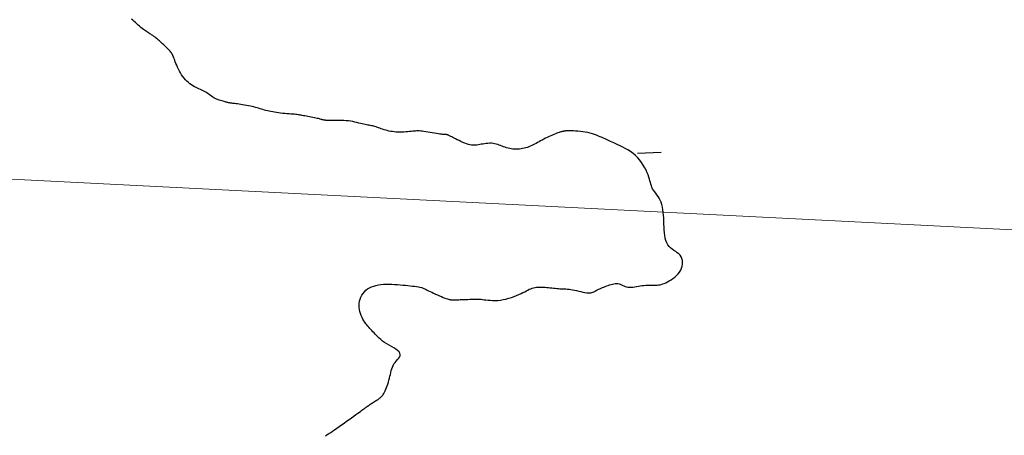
# Model space of a CAD drawing. Header units: millimetres. Extents: x 32690613 to 32693367, y 5343692 to 5344708.
# Tile 605 of 656: x 32692700 to 32692741, y 5344454 to 5344472. Entities that reach past the tile are written whole.
import ezdxf

# ---------------------------------------------------------------- set-up
doc = ezdxf.new("R2010")
doc.units = ezdxf.units.MM
doc.header["$LTSCALE"] = 20
doc.layers.get('0').update_dxf_attribs({"lineweight": 18})
doc.layers.get('Defpoints').update_dxf_attribs({"color": 11, "lineweight": 18})
doc.layers.add('02-DGM_HL_491.50', color=72, linetype='Continuous')

# ---------------------------------------------------------------- blocks, each defined once
blk = doc.blocks.new('A$C78070446')
blk.add_line((4469505.561, 5343027.116), (4470255.144, 5342959.865))

msp = doc.modelspace()

# ---------------------------------------------------------------- linework, layer by layer
at = {"layer": '02-DGM_HL_491.50', "elevation": 491.5, "flags": 128}
for points in [[(32692713.043, 5344454.222), (32692713.11, 5344454.266), (32692713.182, 5344454.313), (32692713.257, 5344454.363), (32692713.338, 5344454.417), (32692713.423, 5344454.475), (32692713.514, 5344454.537), (32692713.61, 5344454.604), (32692713.712, 5344454.675), (32692713.817, 5344454.749), (32692713.923, 5344454.825), (32692714.028, 5344454.9), (32692714.129, 5344454.974), (32692714.226, 5344455.043), (32692714.314, 5344455.107), (32692714.393, 5344455.164), (32692714.46, 5344455.213), (32692714.517, 5344455.254), (32692714.565, 5344455.289), (32692714.606, 5344455.319), (32692714.642, 5344455.344), (32692714.674, 5344455.368), (32692714.704, 5344455.389), (32692714.734, 5344455.411), (32692714.765, 5344455.434), (32692714.797, 5344455.457), (32692714.831, 5344455.481), (32692714.866, 5344455.506), (32692714.902, 5344455.531), (32692714.939, 5344455.556), (32692714.977, 5344455.581), (32692715.015, 5344455.606), (32692715.054, 5344455.63), (32692715.093, 5344455.654), (32692715.132, 5344455.677), (32692715.17, 5344455.7), (32692715.207, 5344455.723), (32692715.243, 5344455.745), (32692715.277, 5344455.767), (32692715.308, 5344455.789), (32692715.338, 5344455.812), (32692715.365, 5344455.835), (32692715.39, 5344455.86), (32692715.415, 5344455.887), (32692715.439, 5344455.919), (32692715.463, 5344455.956), (32692715.487, 5344455.998), (32692715.513, 5344456.048), (32692715.54, 5344456.104), (32692715.567, 5344456.168), (32692715.596, 5344456.238), (32692715.624, 5344456.312), (32692715.651, 5344456.389), (32692715.677, 5344456.469), (32692715.701, 5344456.551), (32692715.723, 5344456.633), (32692715.742, 5344456.714), (32692715.76, 5344456.794), (32692715.777, 5344456.872), (32692715.795, 5344456.949), (32692715.817, 5344457.024), (32692715.842, 5344457.096), (32692715.873, 5344457.165), (32692715.911, 5344457.231), (32692715.957, 5344457.293), (32692716.007, 5344457.353), (32692716.057, 5344457.41), (32692716.103, 5344457.465), (32692716.14, 5344457.519), (32692716.165, 5344457.572), (32692716.172, 5344457.625), (32692716.159, 5344457.678), (32692716.121, 5344457.732), (32692716.063, 5344457.788), (32692715.987, 5344457.843), (32692715.9, 5344457.9), (32692715.805, 5344457.957), (32692715.706, 5344458.015), (32692715.608, 5344458.074), (32692715.516, 5344458.133), (32692715.432, 5344458.192), (32692715.357, 5344458.251), (32692715.29, 5344458.31), (32692715.229, 5344458.368), (32692715.173, 5344458.424), (32692715.122, 5344458.479), (32692715.075, 5344458.532), (32692715.029, 5344458.583), (32692714.985, 5344458.631), (32692714.941, 5344458.677), (32692714.898, 5344458.722), (32692714.856, 5344458.768), (32692714.815, 5344458.815), (32692714.773, 5344458.864), (32692714.732, 5344458.918), (32692714.69, 5344458.976), (32692714.649, 5344459.04), (32692714.609, 5344459.109), (32692714.57, 5344459.182), (32692714.535, 5344459.26), (32692714.504, 5344459.341), (32692714.479, 5344459.425), (32692714.461, 5344459.512), (32692714.45, 5344459.6), (32692714.448, 5344459.689), (32692714.455, 5344459.778), (32692714.471, 5344459.866), (32692714.495, 5344459.952), (32692714.527, 5344460.035), (32692714.568, 5344460.114), (32692714.616, 5344460.189), (32692714.672, 5344460.257), (32692714.736, 5344460.318), (32692714.807, 5344460.373), (32692714.885, 5344460.421), (32692714.969, 5344460.462), (32692715.059, 5344460.496), (32692715.154, 5344460.524), (32692715.255, 5344460.546), (32692715.361, 5344460.562), (32692715.471, 5344460.571), (32692715.584, 5344460.576), (32692715.7, 5344460.576), (32692715.817, 5344460.572), (32692715.935, 5344460.565), (32692716.051, 5344460.557), (32692716.166, 5344460.547), (32692716.279, 5344460.536), (32692716.388, 5344460.526), (32692716.492, 5344460.516), (32692716.592, 5344460.506), (32692716.687, 5344460.495), (32692716.775, 5344460.484), (32692716.857, 5344460.473), (32692716.932, 5344460.46), (32692716.999, 5344460.447), (32692717.058, 5344460.432), (32692717.111, 5344460.415), (32692717.161, 5344460.397), (32692717.208, 5344460.377), (32692717.256, 5344460.354), (32692717.307, 5344460.329), (32692717.362, 5344460.301), (32692717.424, 5344460.27), (32692717.494, 5344460.235), (32692717.57, 5344460.199), (32692717.652, 5344460.161), (32692717.735, 5344460.124), (32692717.817, 5344460.087), (32692717.898, 5344460.052), (32692717.973, 5344460.021), (32692718.041, 5344459.994), (32692718.1, 5344459.972), (32692718.15, 5344459.954), (32692718.193, 5344459.941), (32692718.23, 5344459.932), (32692718.262, 5344459.925), (32692718.29, 5344459.921), (32692718.315, 5344459.918), (32692718.338, 5344459.916), (32692718.361, 5344459.915), (32692718.385, 5344459.915), (32692718.411, 5344459.915), (32692718.441, 5344459.916), (32692718.475, 5344459.916), (32692718.516, 5344459.918), (32692718.564, 5344459.92), (32692718.622, 5344459.922), (32692718.689, 5344459.925), (32692718.764, 5344459.927), (32692718.844, 5344459.931), (32692718.927, 5344459.934), (32692719.01, 5344459.937), (32692719.09, 5344459.94), (32692719.165, 5344459.943), (32692719.232, 5344459.946), (32692719.29, 5344459.948), (32692719.34, 5344459.95), (32692719.385, 5344459.95), (32692719.427, 5344459.95), (32692719.469, 5344459.948), (32692719.514, 5344459.945), (32692719.564, 5344459.94), (32692719.622, 5344459.933), (32692719.69, 5344459.924), (32692719.767, 5344459.915), (32692719.853, 5344459.905), (32692719.947, 5344459.897), (32692720.046, 5344459.892), (32692720.151, 5344459.891), (32692720.261, 5344459.896), (32692720.374, 5344459.907), (32692720.489, 5344459.926), (32692720.604, 5344459.951), (32692720.72, 5344459.982), (32692720.833, 5344460.017), (32692720.943, 5344460.056), (32692721.047, 5344460.097), (32692721.145, 5344460.138), (32692721.236, 5344460.18), (32692721.317, 5344460.22), (32692721.391, 5344460.258), (32692721.459, 5344460.294), (32692721.522, 5344460.327), (32692721.582, 5344460.358), (32692721.641, 5344460.384), (32692721.7, 5344460.407), (32692721.76, 5344460.425), (32692721.824, 5344460.438), (32692721.89, 5344460.447), (32692721.959, 5344460.452), (32692722.029, 5344460.454), (32692722.101, 5344460.453), (32692722.173, 5344460.449), (32692722.246, 5344460.444), (32692722.319, 5344460.438), (32692722.391, 5344460.43), (32692722.463, 5344460.423), (32692722.533, 5344460.415), (32692722.603, 5344460.407), (32692722.671, 5344460.4), (32692722.737, 5344460.393), (32692722.803, 5344460.387), (32692722.866, 5344460.383), (32692722.928, 5344460.379), (32692722.989, 5344460.377), (32692723.051, 5344460.375), (32692723.113, 5344460.372), (32692723.178, 5344460.368), (32692723.246, 5344460.361), (32692723.319, 5344460.352), (32692723.396, 5344460.34), (32692723.479, 5344460.324), (32692723.567, 5344460.305), (32692723.656, 5344460.285), (32692723.745, 5344460.265), (32692723.832, 5344460.245), (32692723.915, 5344460.229), (32692723.991, 5344460.216), (32692724.059, 5344460.209), (32692724.117, 5344460.207), (32692724.166, 5344460.212), (32692724.208, 5344460.221), (32692724.246, 5344460.234), (32692724.281, 5344460.251), (32692724.315, 5344460.271), (32692724.35, 5344460.292), (32692724.389, 5344460.314), (32692724.432, 5344460.337), (32692724.48, 5344460.359), (32692724.532, 5344460.382), (32692724.587, 5344460.405), (32692724.644, 5344460.428), (32692724.704, 5344460.451), (32692724.765, 5344460.475), (32692724.826, 5344460.498), (32692724.888, 5344460.521), (32692724.949, 5344460.543), (32692725.01, 5344460.563), (32692725.07, 5344460.58), (32692725.128, 5344460.594), (32692725.186, 5344460.602), (32692725.241, 5344460.604), (32692725.295, 5344460.6), (32692725.346, 5344460.588), (32692725.396, 5344460.57), (32692725.446, 5344460.548), (32692725.496, 5344460.524), (32692725.547, 5344460.5), (32692725.601, 5344460.479), (32692725.657, 5344460.461), (32692725.718, 5344460.449), (32692725.783, 5344460.445), (32692725.852, 5344460.447), (32692725.925, 5344460.455), (32692726, 5344460.466), (32692726.077, 5344460.479), (32692726.155, 5344460.493), (32692726.233, 5344460.506), (32692726.311, 5344460.516), (32692726.387, 5344460.523), (32692726.462, 5344460.528), (32692726.535, 5344460.529), (32692726.607, 5344460.53), (32692726.677, 5344460.529), (32692726.745, 5344460.529), (32692726.811, 5344460.529), (32692726.874, 5344460.53), (32692726.936, 5344460.534), (32692726.996, 5344460.54), (32692727.055, 5344460.55), (32692727.115, 5344460.564), (32692727.176, 5344460.582), (32692727.239, 5344460.605), (32692727.305, 5344460.634), (32692727.375, 5344460.669), (32692727.449, 5344460.711), (32692727.526, 5344460.759), (32692727.604, 5344460.814), (32692727.68, 5344460.874), (32692727.752, 5344460.939), (32692727.819, 5344461.009), (32692727.878, 5344461.083), (32692727.928, 5344461.161), (32692727.966, 5344461.243), (32692727.992, 5344461.326), (32692728.006, 5344461.41), (32692728.009, 5344461.493), (32692728, 5344461.573), (32692727.979, 5344461.65), (32692727.947, 5344461.721), (32692727.903, 5344461.786), (32692727.849, 5344461.843), (32692727.786, 5344461.894), (32692727.717, 5344461.942), (32692727.645, 5344461.989), (32692727.573, 5344462.039), (32692727.504, 5344462.093), (32692727.441, 5344462.154), (32692727.386, 5344462.224), (32692727.341, 5344462.306), (32692727.307, 5344462.399), (32692727.28, 5344462.501), (32692727.261, 5344462.61), (32692727.248, 5344462.726), (32692727.238, 5344462.846), (32692727.232, 5344462.969), (32692727.227, 5344463.094), (32692727.222, 5344463.218), (32692727.216, 5344463.342), (32692727.208, 5344463.464), (32692727.197, 5344463.582), (32692727.183, 5344463.697), (32692727.164, 5344463.807), (32692727.139, 5344463.91), (32692727.108, 5344464.006), (32692727.069, 5344464.095), (32692727.025, 5344464.176), (32692726.978, 5344464.252), (32692726.928, 5344464.323), (32692726.879, 5344464.389), (32692726.832, 5344464.453), (32692726.789, 5344464.515), (32692726.752, 5344464.576), (32692726.722, 5344464.638), (32692726.697, 5344464.7), (32692726.677, 5344464.765), (32692726.658, 5344464.833), (32692726.64, 5344464.905), (32692726.619, 5344464.981), (32692726.594, 5344465.064), (32692726.562, 5344465.153), (32692726.524, 5344465.248), (32692726.477, 5344465.35), (32692726.422, 5344465.455), (32692726.359, 5344465.562), (32692726.288, 5344465.668), (32692726.21, 5344465.772), (32692726.124, 5344465.872), (32692726.03, 5344465.966), (32692725.93, 5344466.052), (32692725.824, 5344466.13), (32692725.715, 5344466.201), (32692725.605, 5344466.265), (32692725.497, 5344466.323), (32692725.393, 5344466.375), (32692725.295, 5344466.421), (32692725.205, 5344466.462), (32692725.125, 5344466.498), (32692725.054, 5344466.53), (32692724.989, 5344466.559), (32692724.929, 5344466.586), (32692724.871, 5344466.612), (32692724.815, 5344466.638), (32692724.757, 5344466.664), (32692724.695, 5344466.692), (32692724.629, 5344466.722), (32692724.558, 5344466.753), (32692724.481, 5344466.785), (32692724.4, 5344466.817), (32692724.314, 5344466.849), (32692724.224, 5344466.878), (32692724.13, 5344466.905), (32692724.031, 5344466.928), (32692723.929, 5344466.947), (32692723.825, 5344466.963), (32692723.721, 5344466.975), (32692723.62, 5344466.984), (32692723.524, 5344466.991), (32692723.435, 5344466.995), (32692723.354, 5344466.998), (32692723.285, 5344467), (32692723.229, 5344467), (32692723.185, 5344467), (32692723.151, 5344467), (32692723.125, 5344466.998), (32692723.106, 5344466.997), (32692723.093, 5344466.995), (32692723.083, 5344466.994), (32692723.074, 5344466.992), (32692723.067, 5344466.991), (32692723.059, 5344466.989), (32692723.05, 5344466.988), (32692723.041, 5344466.987), (32692723.03, 5344466.985), (32692723.016, 5344466.982), (32692723, 5344466.979), (32692722.981, 5344466.975), (32692722.959, 5344466.97), (32692722.932, 5344466.964), (32692722.902, 5344466.957), (32692722.867, 5344466.947), (32692722.828, 5344466.935), (32692722.783, 5344466.92), (32692722.733, 5344466.902), (32692722.678, 5344466.88), (32692722.617, 5344466.855), (32692722.551, 5344466.826), (32692722.481, 5344466.795), (32692722.41, 5344466.761), (32692722.336, 5344466.726), (32692722.263, 5344466.69), (32692722.191, 5344466.653), (32692722.121, 5344466.616), (32692722.053, 5344466.579), (32692721.989, 5344466.543), (32692721.927, 5344466.508), (32692721.866, 5344466.475), (32692721.806, 5344466.442), (32692721.746, 5344466.411), (32692721.686, 5344466.382), (32692721.625, 5344466.355), (32692721.563, 5344466.33), (32692721.5, 5344466.307), (32692721.435, 5344466.287), (32692721.369, 5344466.269), (32692721.302, 5344466.255), (32692721.235, 5344466.243), (32692721.168, 5344466.235), (32692721.1, 5344466.231), (32692721.031, 5344466.23), (32692720.963, 5344466.233), (32692720.895, 5344466.239), (32692720.828, 5344466.248), (32692720.761, 5344466.26), (32692720.695, 5344466.276), (32692720.63, 5344466.293), (32692720.566, 5344466.314), (32692720.503, 5344466.336), (32692720.441, 5344466.359), (32692720.379, 5344466.383), (32692720.318, 5344466.406), (32692720.256, 5344466.428), (32692720.192, 5344466.447), (32692720.128, 5344466.462), (32692720.061, 5344466.473), (32692719.992, 5344466.478), (32692719.921, 5344466.479), (32692719.85, 5344466.475), (32692719.778, 5344466.469), (32692719.708, 5344466.46), (32692719.638, 5344466.449), (32692719.571, 5344466.437), (32692719.507, 5344466.426), (32692719.447, 5344466.415), (32692719.389, 5344466.406), (32692719.333, 5344466.399), (32692719.277, 5344466.395), (32692719.219, 5344466.395), (32692719.159, 5344466.4), (32692719.096, 5344466.411), (32692719.028, 5344466.428), (32692718.954, 5344466.452), (32692718.876, 5344466.482), (32692718.795, 5344466.516), (32692718.715, 5344466.553), (32692718.636, 5344466.591), (32692718.56, 5344466.628), (32692718.49, 5344466.664), (32692718.428, 5344466.697), (32692718.374, 5344466.724), (32692718.329, 5344466.748), (32692718.291, 5344466.767), (32692718.26, 5344466.783), (32692718.234, 5344466.796), (32692718.212, 5344466.807), (32692718.193, 5344466.815), (32692718.176, 5344466.822), (32692718.161, 5344466.828), (32692718.147, 5344466.833), (32692718.133, 5344466.837), (32692718.12, 5344466.84), (32692718.108, 5344466.842), (32692718.096, 5344466.844), (32692718.084, 5344466.845), (32692718.072, 5344466.845), (32692718.059, 5344466.845), (32692718.046, 5344466.845), (32692718.028, 5344466.845), (32692718.006, 5344466.846), (32692717.978, 5344466.848), (32692717.942, 5344466.852), (32692717.896, 5344466.858), (32692717.839, 5344466.866), (32692717.77, 5344466.878), (32692717.691, 5344466.891), (32692717.606, 5344466.906), (32692717.515, 5344466.921), (32692717.424, 5344466.937), (32692717.333, 5344466.952), (32692717.246, 5344466.966), (32692717.166, 5344466.977), (32692717.095, 5344466.986), (32692717.03, 5344466.991), (32692716.972, 5344466.995), (32692716.917, 5344466.996), (32692716.864, 5344466.996), (32692716.81, 5344466.993), (32692716.755, 5344466.989), (32692716.695, 5344466.983), (32692716.63, 5344466.977), (32692716.56, 5344466.97), (32692716.485, 5344466.963), (32692716.408, 5344466.956), (32692716.328, 5344466.951), (32692716.246, 5344466.947), (32692716.165, 5344466.945), (32692716.083, 5344466.946), (32692716.003, 5344466.95), (32692715.924, 5344466.958), (32692715.847, 5344466.967), (32692715.772, 5344466.98), (32692715.7, 5344466.994), (32692715.629, 5344467.01), (32692715.562, 5344467.028), (32692715.497, 5344467.047), (32692715.435, 5344467.067), (32692715.376, 5344467.087), (32692715.319, 5344467.107), (32692715.265, 5344467.127), (32692715.213, 5344467.146), (32692715.162, 5344467.164), (32692715.112, 5344467.181), (32692715.063, 5344467.195), (32692715.015, 5344467.206), (32692714.967, 5344467.216), (32692714.919, 5344467.225), (32692714.869, 5344467.233), (32692714.817, 5344467.242), (32692714.763, 5344467.251), (32692714.706, 5344467.262), (32692714.645, 5344467.276), (32692714.579, 5344467.292), (32692714.51, 5344467.31), (32692714.436, 5344467.329), (32692714.358, 5344467.349), (32692714.276, 5344467.369), (32692714.191, 5344467.387), (32692714.101, 5344467.403), (32692714.008, 5344467.416), (32692713.912, 5344467.425), (32692713.814, 5344467.432), (32692713.716, 5344467.435), (32692713.62, 5344467.436), (32692713.528, 5344467.436), (32692713.443, 5344467.435), (32692713.365, 5344467.433), (32692713.297, 5344467.432), (32692713.24, 5344467.432), (32692713.193, 5344467.432), (32692713.155, 5344467.433), (32692713.125, 5344467.434), (32692713.101, 5344467.436), (32692713.082, 5344467.437), (32692713.066, 5344467.439), (32692713.052, 5344467.441), (32692713.038, 5344467.442), (32692713.025, 5344467.444), (32692713.012, 5344467.445), (32692712.998, 5344467.447), (32692712.983, 5344467.45), (32692712.967, 5344467.453), (32692712.949, 5344467.457), (32692712.929, 5344467.461), (32692712.907, 5344467.467), (32692712.881, 5344467.475), (32692712.853, 5344467.483), (32692712.82, 5344467.492), (32692712.783, 5344467.502), (32692712.74, 5344467.513), (32692712.692, 5344467.524), (32692712.638, 5344467.536), (32692712.578, 5344467.549), (32692712.512, 5344467.562), (32692712.444, 5344467.575), (32692712.374, 5344467.588), (32692712.305, 5344467.601), (32692712.237, 5344467.613), (32692712.174, 5344467.625), (32692712.116, 5344467.636), (32692712.064, 5344467.646), (32692712.018, 5344467.655), (32692711.975, 5344467.663), (32692711.934, 5344467.67), (32692711.891, 5344467.677), (32692711.845, 5344467.683), (32692711.794, 5344467.689), (32692711.735, 5344467.695), (32692711.668, 5344467.701), (32692711.593, 5344467.706), (32692711.512, 5344467.712), (32692711.426, 5344467.719), (32692711.338, 5344467.726), (32692711.248, 5344467.734), (32692711.158, 5344467.743), (32692711.071, 5344467.753), (32692710.986, 5344467.765), (32692710.905, 5344467.778), (32692710.827, 5344467.792), (32692710.752, 5344467.807), (32692710.68, 5344467.823), (32692710.611, 5344467.839), (32692710.544, 5344467.857), (32692710.48, 5344467.875), (32692710.417, 5344467.893), (32692710.356, 5344467.911), (32692710.296, 5344467.93), (32692710.235, 5344467.948), (32692710.172, 5344467.966), (32692710.108, 5344467.985), (32692710.04, 5344468.003), (32692709.968, 5344468.02), (32692709.891, 5344468.037), (32692709.811, 5344468.053), (32692709.729, 5344468.069), (32692709.647, 5344468.083), (32692709.567, 5344468.097), (32692709.489, 5344468.109), (32692709.416, 5344468.12), (32692709.35, 5344468.129), (32692709.291, 5344468.137), (32692709.239, 5344468.144), (32692709.193, 5344468.149), (32692709.152, 5344468.154), (32692709.117, 5344468.158), (32692709.085, 5344468.162), (32692709.056, 5344468.165), (32692709.029, 5344468.169), (32692709.003, 5344468.174), (32692708.978, 5344468.179), (32692708.952, 5344468.185), (32692708.925, 5344468.191), (32692708.896, 5344468.199), (32692708.865, 5344468.208), (32692708.83, 5344468.218), (32692708.79, 5344468.23), (32692708.745, 5344468.243), (32692708.696, 5344468.257), (32692708.644, 5344468.274), (32692708.589, 5344468.292), (32692708.533, 5344468.313), (32692708.477, 5344468.336), (32692708.421, 5344468.361), (32692708.367, 5344468.389), (32692708.315, 5344468.42), (32692708.264, 5344468.452), (32692708.215, 5344468.486), (32692708.167, 5344468.52), (32692708.119, 5344468.555), (32692708.07, 5344468.589), (32692708.019, 5344468.621), (32692707.967, 5344468.652), (32692707.913, 5344468.68), (32692707.856, 5344468.706), (32692707.797, 5344468.731), (32692707.737, 5344468.757), (32692707.676, 5344468.784), (32692707.613, 5344468.814), (32692707.55, 5344468.846), (32692707.486, 5344468.883), (32692707.422, 5344468.925), (32692707.358, 5344468.971), (32692707.295, 5344469.023), (32692707.233, 5344469.08), (32692707.173, 5344469.141), (32692707.115, 5344469.207), (32692707.06, 5344469.277), (32692707.009, 5344469.351), (32692706.961, 5344469.429), (32692706.916, 5344469.509), (32692706.875, 5344469.591), (32692706.838, 5344469.672), (32692706.804, 5344469.752), (32692706.773, 5344469.828), (32692706.745, 5344469.9), (32692706.721, 5344469.965), (32692706.699, 5344470.023), (32692706.679, 5344470.074), (32692706.66, 5344470.12), (32692706.642, 5344470.162), (32692706.623, 5344470.2), (32692706.602, 5344470.236), (32692706.58, 5344470.271), (32692706.554, 5344470.306), (32692706.525, 5344470.342), (32692706.492, 5344470.379), (32692706.456, 5344470.417), (32692706.418, 5344470.455), (32692706.378, 5344470.494), (32692706.336, 5344470.534), (32692706.294, 5344470.574), (32692706.25, 5344470.614), (32692706.207, 5344470.654), (32692706.164, 5344470.693), (32692706.122, 5344470.732), (32692706.08, 5344470.77), (32692706.04, 5344470.806), (32692706.001, 5344470.84), (32692705.963, 5344470.872), (32692705.928, 5344470.901), (32692705.894, 5344470.928), (32692705.863, 5344470.952), (32692705.832, 5344470.973), (32692705.803, 5344470.994), (32692705.773, 5344471.013), (32692705.744, 5344471.032), (32692705.714, 5344471.05), (32692705.682, 5344471.07), (32692705.649, 5344471.09), (32692705.615, 5344471.111), (32692705.578, 5344471.135), (32692705.539, 5344471.161), (32692705.498, 5344471.189), (32692705.453, 5344471.221), (32692705.406, 5344471.256), (32692705.356, 5344471.296), (32692705.303, 5344471.34), (32692705.248, 5344471.387), (32692705.191, 5344471.437), (32692705.133, 5344471.489), (32692705.076, 5344471.54), (32692705.02, 5344471.591), (32692704.966, 5344471.641), (32692704.916, 5344471.687)], [(32692727.11, 5344466.091), (32692726.11, 5344466.052)]]:
    msp.add_lwpolyline(points, dxfattribs=at)

# ---------------------------------------------------------------- block references
at = {"layer": 'Defpoints', "rotation": 2.237485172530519}
msp.add_blockref('A$C78070446', (28434719.524, -168960.664), dxfattribs=at)

doc.saveas('drawing.dxf')
